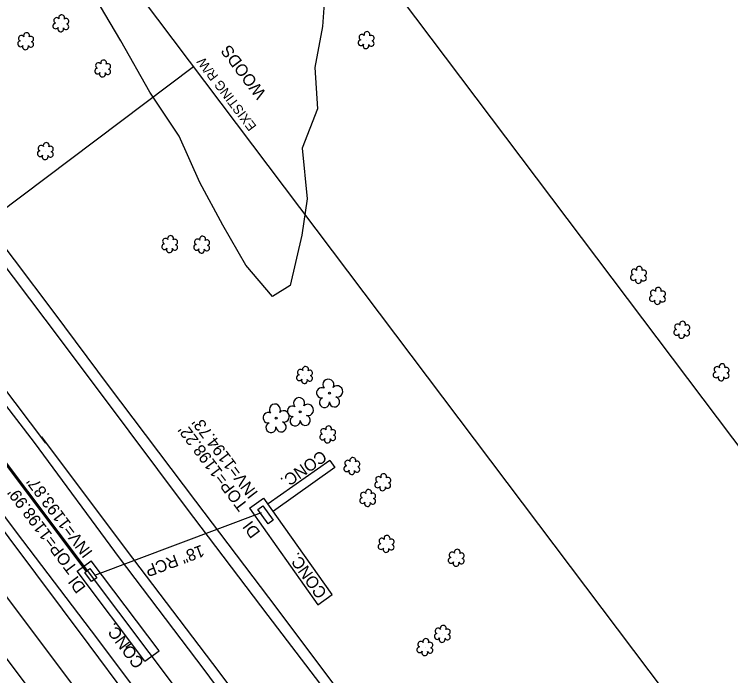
# Model space of a CAD drawing. Extents: x 1262092 to 1264624, y 774970 to 778314.
# Drawn here: x 1264127.3 to 1264367.4, y 775504 to 775725.9 of the extents above; entities that cross this region are included whole.
import ezdxf

# ---------------------------------------------------------------- set-up
doc = ezdxf.new("R2010")
doc.units = 0
for name, color, linetype in [('COGO Default Parcel', 7, 'Continuous'), ('Exist Boundary City Limits', 7, 'Continuous'), ('Exist Horizontal Alignment', 7, 'Continuous'), ('Exist Horizontal Alignment Tick Large', 7, 'Continuous'), ('Exist Horizontal Alignment Tick Small', 7, 'Continuous'), ('Exist Right of Way Line', 7, 'Continuous'), ('Exist Right of Way Line Text', 7, 'Continuous'), ('Exist Right of Way Width CELL', 7, 'Continuous'), ('Exist Roads EOP', 7, 'Continuous'), ('Exist Roads EOT', 7, 'Continuous'), ('Exist Structure Minor Drop Inlet', 7, 'Continuous'), ('Exist Structure Minor Drop Inlet Text', 7, 'Continuous'), ('Exist Structure Minor Drop Inlet Top Elevation', 7, 'Continuous'), ('Exist Structure Minor Paved Ditch or Gutter', 7, 'Continuous'), ('Exist Structure Minor Paved Ditch or Gutter Text', 7, 'Continuous'), ('Exist Structure Minor Pipes RCP 18 Inch', 7, 'Continuous'), ('Exist Structure Minor Pipes RCP 18 Inch Invert', 7, 'Continuous'), ('Exist Structure Minor Pipes RCP 18 Inch Text', 7, 'Continuous'), ('Exist Vegetation Woods Line Text', 7, 'Continuous'), ('Prop Conc 5in Monolithic Keyed In Island', 7, 'Continuous')]:
    doc.layers.add(name, color=color, linetype=linetype)

msp = doc.modelspace()

# ---------------------------------------------------------------- linework, layer by layer
at = {"layer": 'COGO Default Parcel'}
msp.add_line((1263602.12, 776600.93), (1264624.2, 775243.33), dxfattribs=at)
at = {"layer": 'Exist Boundary City Limits'}
msp.add_line((1264481.92, 775101.04), (1263870.58, 775912.68), dxfattribs=at)
at = {"layer": 'Exist Horizontal Alignment'}
msp.add_line((1264460.35, 775084.79), (1262255.05, 778012.66), dxfattribs=at)
at = {"layer": 'Exist Horizontal Alignment Tick Large'}
for p, q in [((1264142.94, 775722.67), (1264142.94, 775722.67)), ((1264245.28, 775717.02), (1264245.28, 775717.02)), ((1264131.16, 775716.67), (1264131.16, 775716.67)), ((1264156.99, 775707.51), (1264156.99, 775707.51)), ((1264137.75, 775679.81), (1264137.75, 775679.81)), ((1264179.44, 775648.61), (1264179.44, 775648.61)), ((1264190.16, 775648.4), (1264190.16, 775648.4)), ((1264336.58, 775638.28), (1264336.58, 775638.28)), ((1264342.95, 775631.23), (1264342.95, 775631.23)), ((1264351.08, 775619.88), (1264351.08, 775619.88)), ((1264224.65, 775604.69), (1264224.65, 775604.69)), ((1264364.31, 775605.61), (1264364.31, 775605.61)), ((1264232.41, 775584.76), (1264232.41, 775584.76)), ((1264240.51, 775574.16), (1264240.51, 775574.16)), ((1264250.87, 775568.72), (1264250.87, 775568.72)), ((1264245.81, 775563.44), (1264245.81, 775563.44)), ((1264252, 775548.05), (1264252, 775548.05)), ((1264275.5, 775543.39), (1264275.5, 775543.39)), ((1264270.83, 775517.87), (1264270.83, 775517.87)), ((1264264.99, 775513.42), (1264264.99, 775513.42))]:
    msp.add_line(p, q, dxfattribs=at)
for centre, radius, start, end in [((1264141.46, 775723.79), 0.968, 35.8908, 245.4216), ((1264143.17, 775724.71), 0.99, 334.8391, 200.4717), ((1264144.61, 775723.54), 0.929, 284.4567, 126.0861), ((1264141.14, 775721.96), 0.955, 95.1099, 327.9534), ((1264144.58, 775721.74), 0.937, 204.9913, 73.4601), ((1264131.39, 775718.71), 0.99, 334.8391, 200.4717), ((1264142.81, 775720.98), 0.984, 151.2797, 21.387), ((1264245.51, 775719.06), 0.99, 334.8391, 200.4717), ((1264129.36, 775715.97), 0.955, 95.1099, 327.9534), ((1264129.68, 775717.8), 0.968, 35.8908, 245.4216), ((1264132.83, 775717.54), 0.929, 284.4567, 126.0861), ((1264243.48, 775716.31), 0.955, 95.1099, 327.9534), ((1264243.8, 775718.14), 0.968, 35.8908, 245.4216), ((1264246.92, 775716.09), 0.937, 204.9913, 73.4601), ((1264246.95, 775717.89), 0.929, 284.4567, 126.0861), ((1264131.03, 775714.99), 0.984, 151.2797, 21.387), ((1264132.79, 775715.75), 0.937, 204.9913, 73.4601), ((1264245.15, 775715.33), 0.984, 151.2797, 21.387), ((1264157.22, 775709.55), 0.99, 334.8391, 200.4717), ((1264155.19, 775706.81), 0.955, 95.1099, 327.9534), ((1264155.51, 775708.64), 0.968, 35.8908, 245.4216), ((1264158.63, 775706.58), 0.937, 204.9913, 73.4601), ((1264158.66, 775708.38), 0.929, 284.4567, 126.0861), ((1264156.86, 775705.83), 0.984, 151.2797, 21.387), ((1264136.27, 775680.94), 0.968, 35.8908, 245.4216), ((1264137.98, 775681.85), 0.99, 334.8391, 200.4717), ((1264139.42, 775680.68), 0.929, 284.4567, 126.0861), ((1264135.95, 775679.11), 0.955, 95.1099, 327.9534), ((1264137.62, 775678.13), 0.984, 151.2797, 21.387), ((1264139.39, 775678.89), 0.937, 204.9913, 73.4601), ((1264177.96, 775649.73), 0.968, 35.8908, 245.4216), ((1264179.67, 775650.65), 0.99, 334.8391, 200.4717), ((1264181.11, 775649.48), 0.929, 284.4567, 126.0861), ((1264188.67, 775649.53), 0.968, 35.8908, 245.4216), ((1264190.39, 775650.45), 0.99, 334.8391, 200.4717), ((1264191.83, 775649.27), 0.929, 284.4567, 126.0861), ((1264177.64, 775647.9), 0.955, 95.1099, 327.9534), ((1264179.31, 775646.92), 0.984, 151.2797, 21.387), ((1264181.08, 775647.68), 0.937, 204.9913, 73.4601), ((1264188.36, 775647.7), 0.955, 95.1099, 327.9534), ((1264190.03, 775646.72), 0.984, 151.2797, 21.387), ((1264191.79, 775647.48), 0.937, 204.9913, 73.4601), ((1264335.09, 775639.41), 0.968, 35.8908, 245.4216), ((1264336.8, 775640.32), 0.99, 334.8391, 200.4717), ((1264338.25, 775639.15), 0.929, 284.4567, 126.0861), ((1264334.77, 775637.58), 0.955, 95.1099, 327.9534), ((1264338.21, 775637.35), 0.937, 204.9913, 73.4601), ((1264336.45, 775636.6), 0.984, 151.2797, 21.387), ((1264341.47, 775632.36), 0.968, 35.8908, 245.4216), ((1264343.18, 775633.27), 0.99, 334.8391, 200.4717), ((1264344.62, 775632.1), 0.929, 284.4567, 126.0861), ((1264341.15, 775630.53), 0.955, 95.1099, 327.9534), ((1264344.59, 775630.3), 0.937, 204.9913, 73.4601), ((1264342.82, 775629.55), 0.984, 151.2797, 21.387), ((1264349.6, 775621), 0.968, 35.8908, 245.4216), ((1264351.31, 775621.92), 0.99, 334.8391, 200.4717), ((1264352.75, 775620.75), 0.929, 284.4567, 126.0861), ((1264349.28, 775619.17), 0.955, 95.1099, 327.9534), ((1264350.95, 775618.19), 0.984, 151.2797, 21.387), ((1264352.72, 775618.95), 0.937, 204.9913, 73.4601), ((1264223.17, 775605.81), 0.968, 35.8908, 245.4216), ((1264224.88, 775606.73), 0.99, 334.8391, 200.4717), ((1264226.33, 775605.56), 0.929, 284.4567, 126.0861), ((1264362.83, 775606.73), 0.968, 35.8908, 245.4216), ((1264364.54, 775607.65), 0.99, 334.8391, 200.4717), ((1264365.98, 775606.48), 0.929, 284.4567, 126.0861), ((1264222.85, 775603.98), 0.955, 95.1099, 327.9534), ((1264226.29, 775603.76), 0.937, 204.9913, 73.4601), ((1264362.51, 775604.9), 0.955, 95.1099, 327.9534), ((1264364.18, 775603.92), 0.984, 151.2797, 21.387), ((1264365.95, 775604.68), 0.937, 204.9913, 73.4601), ((1264224.53, 775603), 0.984, 151.2797, 21.387), ((1264232.64, 775586.8), 0.99, 334.8391, 200.4717), ((1264230.61, 775584.05), 0.955, 95.1099, 327.9534), ((1264230.93, 775585.88), 0.968, 35.8908, 245.4216), ((1264234.08, 775585.62), 0.929, 284.4567, 126.0861), ((1264232.28, 775583.07), 0.984, 151.2797, 21.387), ((1264234.05, 775583.83), 0.937, 204.9913, 73.4601), ((1264239.02, 775575.29), 0.968, 35.8908, 245.4216), ((1264240.74, 775576.2), 0.99, 334.8391, 200.4717), ((1264242.18, 775575.03), 0.929, 284.4567, 126.0861), ((1264238.71, 775573.46), 0.955, 95.1099, 327.9534), ((1264240.38, 775572.48), 0.984, 151.2797, 21.387), ((1264242.14, 775573.23), 0.937, 204.9913, 73.4601), ((1264249.38, 775569.84), 0.968, 35.8908, 245.4216), ((1264251.1, 775570.76), 0.99, 334.8391, 200.4717), ((1264252.54, 775569.58), 0.929, 284.4567, 126.0861), ((1264249.07, 775568.01), 0.955, 95.1099, 327.9534), ((1264252.5, 775567.79), 0.937, 204.9913, 73.4601), ((1264244.32, 775564.57), 0.968, 35.8908, 245.4216), ((1264246.04, 775565.48), 0.99, 334.8391, 200.4717), ((1264250.74, 775567.03), 0.984, 151.2797, 21.387), ((1264244.01, 775562.74), 0.955, 95.1099, 327.9534), ((1264247.44, 775562.52), 0.937, 204.9913, 73.4601), ((1264247.48, 775564.31), 0.929, 284.4567, 126.0861), ((1264245.68, 775561.76), 0.984, 151.2797, 21.387), ((1264250.51, 775549.17), 0.968, 35.8908, 245.4216), ((1264252.23, 775550.09), 0.99, 334.8391, 200.4717), ((1264253.67, 775548.92), 0.929, 284.4567, 126.0861), ((1264250.2, 775547.34), 0.955, 95.1099, 327.9534), ((1264251.87, 775546.36), 0.984, 151.2797, 21.387), ((1264253.63, 775547.12), 0.937, 204.9913, 73.4601), ((1264275.73, 775545.43), 0.99, 334.8391, 200.4717), ((1264274.02, 775544.51), 0.968, 35.8908, 245.4216), ((1264277.17, 775544.26), 0.929, 284.4567, 126.0861), ((1264273.7, 775542.68), 0.955, 95.1099, 327.9534), ((1264275.37, 775541.7), 0.984, 151.2797, 21.387), ((1264277.14, 775542.46), 0.937, 204.9913, 73.4601), ((1264269.35, 775518.99), 0.968, 35.8908, 245.4216), ((1264271.06, 775519.91), 0.99, 334.8391, 200.4717), ((1264269.03, 775517.16), 0.955, 95.1099, 327.9534), ((1264272.47, 775516.94), 0.937, 204.9913, 73.4601), ((1264272.5, 775518.74), 0.929, 284.4567, 126.0861), ((1264263.51, 775514.55), 0.968, 35.8908, 245.4216), ((1264265.22, 775515.46), 0.99, 334.8391, 200.4717), ((1264266.66, 775514.29), 0.929, 284.4567, 126.0861), ((1264270.7, 775516.18), 0.984, 151.2797, 21.387), ((1264263.19, 775512.72), 0.955, 95.1099, 327.9534), ((1264266.63, 775512.49), 0.937, 204.9913, 73.4601), ((1264264.86, 775511.74), 0.984, 151.2797, 21.387)]:
    msp.add_arc(centre, radius, start, end, dxfattribs=at)
at = {"layer": 'Exist Horizontal Alignment Tick Small'}
for p, q in [((1264232.92, 775598.76), (1264232.92, 775598.76)), ((1264223.12, 775592.56), (1264223.12, 775592.56)), ((1264215.01, 775590.39), (1264215.01, 775590.39))]:
    msp.add_line(p, q, dxfattribs=at)
for centre in [(1264232.92, 775598.76), (1264223.12, 775592.56), (1264215.01, 775590.39)]:
    msp.add_circle(centre, 0.326, dxfattribs=at)
for centre, radius, start, end in [((1264232.54, 775601.63), 1.86, 330.1651, 219.7134), ((1264230.32, 775598.91), 1.73, 62.6636, 279.3457), ((1264235.47, 775599.35), 1.9, 257.1011, 134.1999), ((1264222.74, 775595.43), 1.86, 330.1651, 219.7134), ((1264231.22, 775595.64), 1.69, 111.5671, 6.231), ((1264234.59, 775595.86), 1.7, 181.2822, 74.56), ((1264214.63, 775593.26), 1.86, 330.1651, 219.7134), ((1264220.52, 775592.71), 1.73, 62.6636, 279.3457), ((1264225.67, 775593.15), 1.9, 257.1011, 134.1999), ((1264212.41, 775590.54), 1.73, 62.6636, 279.3457), ((1264217.56, 775590.97), 1.9, 257.1011, 134.1999), ((1264221.42, 775589.44), 1.69, 111.5671, 6.231), ((1264224.8, 775589.66), 1.7, 181.2822, 74.56), ((1264213.31, 775587.26), 1.69, 111.5671, 6.231), ((1264216.69, 775587.49), 1.7, 181.2822, 74.56)]:
    msp.add_arc(centre, radius, start, end, dxfattribs=at)
at = {"layer": 'Exist Right of Way Line'}
msp.add_line((1263590.4, 776500.74), (1264585.76, 775179.25), dxfattribs=at)
at = {"layer": 'Exist Right of Way Width CELL'}
msp.add_line((1264187.34, 775708.21), (1264071.11, 775620.67), dxfattribs=at)
at = {"layer": 'Exist Roads EOP'}
for points in [[(1263635.67, 776235.21), (1263664.15, 776199.52), (1263694.11, 776162.22), (1263723.19, 776125.55), (1263739.53, 776104.93), (1263766.81, 776069.09), (1263796.15, 776030.19), (1263824.31, 775992.83), (1263865.34, 775938.5), (1263893.23, 775901.06), (1263922.52, 775862.2), (1263949.95, 775825.28), (1263977.99, 775788.17), (1264005.13, 775752.44), (1264032.99, 775715.55), (1264060.75, 775678.62), (1264088.38, 775641.53), (1264133.95, 775582.22)], [(1263928.62, 775926.46), (1263957.2, 775888.94), (1263984.37, 775849.97), (1264009.69, 775812.65), (1264036.52, 775773.35), (1264061.61, 775736.64), (1264089.12, 775695.12), (1264113.81, 775661.2), (1264140.49, 775625.83), (1264158.69, 775601.4), (1264188.06, 775562.53), (1264215.32, 775526.57), (1264242.02, 775490.86), (1264270.63, 775453.04), (1264299.34, 775414.94), (1264328.5, 775376.44), (1264356.79, 775338.17)], [(1263989.03, 775736.19), (1264015.83, 775700.49), (1264044.86, 775662.16), (1264072.94, 775625.89), (1264099.82, 775589.65), (1264127.93, 775552.1), (1264155.14, 775516.26), (1264180.47, 775482.54), (1264207.92, 775445.04), (1264213.92, 775437.85)], [(1264133.95, 775582.22), (1264162.45, 775543.56), (1264190.8, 775506.04), (1264219.88, 775466.74), (1264249.04, 775428.62), (1264278.29, 775389.75), (1264306.94, 775351.8), (1264336.28, 775312.74), (1264359.67, 775281.44), (1264366.76, 775271.73)]]:
    msp.add_lwpolyline(points, dxfattribs=at)
at = {"layer": 'Exist Roads EOT'}
for points in [[(1263607.01, 776274.46), (1263637.64, 776236.73), (1263666.33, 776201.02), (1263696.03, 776164.2), (1263725.98, 776127.31), (1263742.41, 776107.39), (1263769.94, 776071.32), (1263798.94, 776032.46), (1263827.52, 775994.61), (1263868.02, 775940.4), (1263896.06, 775903.09), (1263925.16, 775864.32), (1263952.94, 775827.49), (1263980.85, 775790.42), (1264008.12, 775754.34), (1264035.58, 775717.72), (1264063.46, 775680.83), (1264091.3, 775643.74), (1264117.07, 775609.33), (1264137.68, 775581.96)], [(1264446.09, 775083.45), (1264419.18, 775119.01), (1264392.54, 775154.06), (1264369.93, 775183.78), (1264343.71, 775218.57), (1264317, 775253.46), (1264292.67, 775285.65), (1264265.72, 775321.45), (1264237.79, 775358.61), (1264211.14, 775394.4), (1264184.66, 775429.54), (1264159.42, 775463.25), (1264133.92, 775497.47), (1264108.52, 775531.19), (1264082.14, 775566.55), (1264057.31, 775599.4), (1264024.24, 775643.38), (1263996.61, 775679.88), (1263968.79, 775716.67), (1263941.99, 775752.17)], [(1263986.52, 775734.29), (1264013.59, 775698.59), (1264042.53, 775660.51), (1264070.23, 775623.69), (1264096.97, 775588.25), (1264125.47, 775550.21), (1264152.28, 775514.35), (1264177.51, 775480.42), (1264205.19, 775443.24), (1264206.48, 775441.72)], [(1264059.51, 775735.12), (1264085.98, 775693.36), (1264110.99, 775658.57), (1264137.48, 775623.56), (1264156.04, 775598.9), (1264184.87, 775560.3), (1264212.27, 775524.15), (1264239.26, 775488.75), (1264267.11, 775451.81), (1264296.26, 775412.89), (1264325.39, 775374.15), (1264353.83, 775336.07), (1264380.48, 775300.79), (1264393.09, 775284.6)], [(1264136.41, 775584.13), (1264164.82, 775546.18), (1264193.7, 775508.14), (1264223.03, 775469.1), (1264251.78, 775430.99), (1264281.29, 775391.78), (1264309.55, 775354.05), (1264338.76, 775315.15), (1264363.95, 775281.81), (1264366.92, 775277.77)]]:
    msp.add_lwpolyline(points, dxfattribs=at)
at = {"layer": 'Exist Structure Minor Drop Inlet'}
for points in [[(1264212.4, 775555), (1264208.91, 775559.78), (1264210.59, 775561.02), (1264214.1, 775556.23), (1264212.4, 775555)], [(1264153.18, 775535.57), (1264150.88, 775538.68), (1264152.58, 775539.94), (1264154.89, 775536.83), (1264153.18, 775535.57)]]:
    msp.add_lwpolyline(points, dxfattribs=at)
at = {"layer": 'Exist Structure Minor Paved Ditch or Gutter'}
for p, q in [((1264233.05, 775576.19), (1264212.32, 775561.69)), ((1264233.05, 775576.19), (1264234.7, 775573.83)), ((1264234.7, 775573.83), (1264214.11, 775559.21)), ((1264206.08, 775560.23), (1264210.76, 775563.54)), ((1264210.76, 775563.54), (1264233.77, 775531.26)), ((1264206.08, 775560.23), (1264229, 775527.83)), ((1264148.38, 775539.05), (1264153, 775542.52)), ((1264175.81, 775512.38), (1264153, 775542.52)), ((1264171.04, 775508.85), (1264148.38, 775539.05)), ((1264229, 775527.83), (1264233.8, 775531.22)), ((1264166.53, 775514.86), (1264164.68, 775513.47)), ((1264171.04, 775508.85), (1264175.81, 775512.38))]:
    msp.add_line(p, q, dxfattribs=at)
at = {"layer": 'Exist Structure Minor Pipes RCP 18 Inch'}
for p, q in [((1264151.4, 775539.1), (1263927.62, 775836.16)), ((1264210.06, 775558.62), (1264154.18, 775537.64))]:
    msp.add_line(p, q, dxfattribs=at)
at = {"layer": 'Prop Conc 5in Monolithic Keyed In Island'}
msp.add_lwpolyline([(1264231.13, 775729.56), (1264230.63, 775721.77), (1264228.03, 775707.99), (1264228.91, 775694.12), (1264223.74, 775680.99), (1264225.48, 775663.92), (1264223.65, 775651.83), (1264219.76, 775634.92), (1264213.79, 775631.26), (1264204.86, 775641.68), (1264197.21, 775655.13), (1264189.48, 775669.41), (1264182.56, 775684.97), (1264172.7, 775699.77), (1264163, 775716.98), (1264152.57, 775734.6)], dxfattribs=at)

# ---------------------------------------------------------------- texts
at = {"layer": 'Exist Right of Way Line Text'}
msp.add_text('EXISTING R/W', height=3.2, rotation=127.2046, dxfattribs=at).set_placement((1264208.62, 775688.3))
at = {"layer": 'Exist Structure Minor Drop Inlet Text'}
for p in [(1264209.93, 775552.08), (1264151.44, 775533.61)]:
    msp.add_text('DI', height=4, rotation=126.9874, dxfattribs=at).set_placement(p)
at = {"layer": 'Exist Structure Minor Drop Inlet Top Elevation'}
for s, p in [("TOP=1198.22'", (1264205.82, 775561.16)), ("TOP=1198.99'", (1264148.65, 775540.09))]:
    msp.add_text(s, height=4, rotation=126.9874, dxfattribs=at).set_placement(p)
at = {"layer": 'Exist Structure Minor Paved Ditch or Gutter Text'}
for rotation, p in [(214.9724, (1264230.21, 775579.84)), (125.4797, (1264232.28, 775531.71)), (126.8787, (1264171.05, 775508.33))]:
    msp.add_text('CONC.', height=4, rotation=rotation, dxfattribs=at).set_placement(p)
at = {"layer": 'Exist Structure Minor Pipes RCP 18 Inch Invert'}
for s, p in [("INV=1194.73'", (1264209.18, 775565.33)), ("INV=1193.87'", (1264153.73, 775545.44))]:
    msp.add_text(s, height=4, rotation=126.9874, dxfattribs=at).set_placement(p)
at = {"layer": 'Exist Structure Minor Pipes RCP 18 Inch Text'}
msp.add_text('18" RCP', height=4, rotation=200.5823, dxfattribs=at).set_placement((1264190.04, 775548.01))
at = {"layer": 'Exist Vegetation Woods Line Text'}
msp.add_text('WOODS', height=4, rotation=126.9874, dxfattribs=at).set_placement((1264211.91, 775699.36))

doc.saveas('drawing.dxf')
